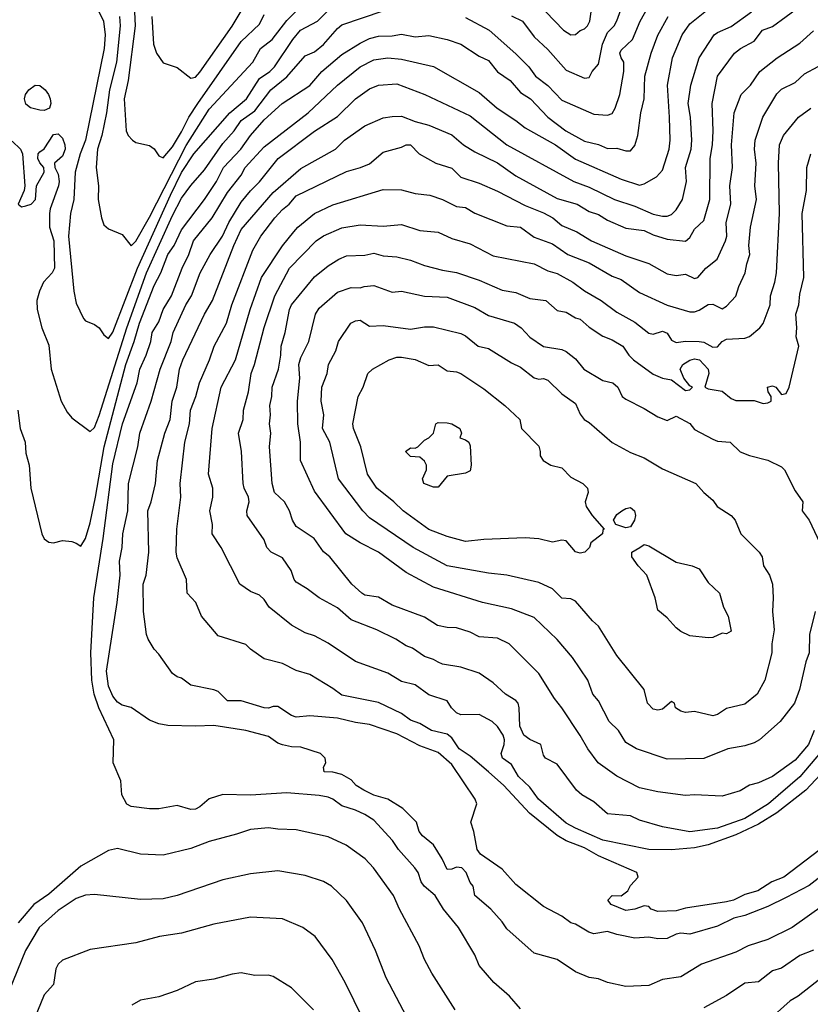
# Model space of a CAD drawing. Header units: metres. Extents: x -46681 to -43747, y -240911 to -237677.
# Tile 266 of 656: x -45353 to -45266, y -240056 to -239948. Entities that reach past the tile are written whole.
import ezdxf

# ---------------------------------------------------------------- set-up
doc = ezdxf.new("R2010")
doc.units = ezdxf.units.M
doc.layers.add('CONTOUR_INDEX', color=1, linetype='Continuous')
doc.layers.add('CONTOUR_INTER', color=3, linetype='Continuous')

msp = doc.modelspace()

# ---------------------------------------------------------------- linework, layer by layer
at = {"layer": 'CONTOUR_INDEX'}
for points, elevation in [([(-45341.9, -239948.02), (-45341.8, -239949.02), (-45342.23, -239953.02), (-45342.98, -239956.02), (-45343.31, -239958.52), (-45343.81, -239961.02), (-45344.29, -239962.52), (-45344.44, -239964.52), (-45344.18, -239966.52), (-45344.22, -239968.02), (-45343.86, -239970.02), (-45343.6, -239970.78), (-45343.1, -239971.22), (-45341.6, -239971.83), (-45340.6, -239973.05), (-45340.1, -239972.56), (-45338.6, -239969.94), (-45334.6, -239962.1), (-45332.1, -239958.13), (-45327.34, -239953.02), (-45326.49, -239951.52), (-45325.21, -239950.52), (-45323.6, -239948.45), (-45321.18, -239946.02)], 85), ([(-45264.92, -240045.02), (-45268.44, -240047.52), (-45271.1, -240048.85), (-45273.23, -240049.52), (-45274.6, -240050.2), (-45278.34, -240051.52), (-45280.6, -240052.92), (-45282.6, -240053.19), (-45284.1, -240053.85), (-45286.6, -240053.96), (-45288.6, -240053.53), (-45289.6, -240053.14), (-45290.6, -240052.99), (-45292.1, -240052.35), (-45294.11, -240051.02), (-45296.6, -240050.33), (-45299.6, -240047.65), (-45300.1, -240046.9), (-45301.33, -240045.52), (-45303.1, -240044.04), (-45303.28, -240043.02), (-45303.6, -240042.61), (-45304.04, -240041.52), (-45304.51, -240041.02), (-45305.1, -240040.93), (-45305.6, -240041.15), (-45306.1, -240041.19), (-45306.64, -240040.02), (-45307.6, -240038.5), (-45308.8, -240037.52), (-45309.16, -240037.02), (-45309.46, -240036.02), (-45310.94, -240034.52), (-45312.6, -240033.52), (-45314.1, -240033.07), (-45315.19, -240032.52), (-45316.06, -240032.02), (-45316.6, -240031.38), (-45317.6, -240030.82), (-45318.6, -240030.55), (-45319.55, -240030.52), (-45319.61, -240030.02), (-45319.34, -240029.52), (-45319.44, -240029.02), (-45319.94, -240028.52), (-45322.1, -240027.83), (-45323.1, -240027.79), (-45324.1, -240027.56), (-45324.6, -240027.37), (-45325.6, -240026.66), (-45328.1, -240026.02), (-45331.6, -240025.45), (-45333.6, -240025.54), (-45336.6, -240025.44), (-45337.6, -240025.28), (-45338.6, -240024.89), (-45340.6, -240023.49), (-45341.6, -240023.24), (-45342.1, -240022.92), (-45342.6, -240022.27), (-45343.1, -240021.15), (-45343.31, -240019.52), (-45342.14, -240012.02), (-45341.82, -240009.02), (-45341.88, -240007.52), (-45341.61, -240006.02), (-45341.52, -240004.52), (-45340.97, -240002.02), (-45340.9, -239999.02), (-45339.89, -239995.02), (-45339.66, -239993.52), (-45338.41, -239990.02), (-45337.45, -239986.52), (-45336.24, -239983.52), (-45336.01, -239982.52), (-45334.63, -239979.52), (-45334.03, -239978.52), (-45333.06, -239976.02), (-45331.99, -239974.02), (-45330.65, -239972.02), (-45329.94, -239970.52), (-45328.6, -239968.29), (-45327.6, -239967.05), (-45326.6, -239966.07), (-45324.55, -239963.52), (-45320.6, -239960.53), (-45318.1, -239958.92), (-45316.1, -239957.02), (-45314.6, -239955.92), (-45313.6, -239955.51), (-45311.6, -239955.37), (-45308.54, -239956.52), (-45303.6, -239958.86), (-45299.6, -239962.02), (-45292.27, -239966.02), (-45290.6, -239966.65), (-45287.82, -239968.02), (-45285.6, -239968.73), (-45283.6, -239969.6), (-45282.6, -239969.83), (-45282.1, -239969.82), (-45281.6, -239969.64), (-45281.1, -239969.14), (-45280.43, -239968.02), (-45279.96, -239966.02), (-45280.08, -239964.52), (-45279.47, -239962.52), (-45279.38, -239961.52), (-45279.55, -239959.02), (-45279.8, -239957.52), (-45279.51, -239955.52), (-45278.6, -239952.52), (-45276.94, -239950.02), (-45276.6, -239949.76), (-45275.1, -239949.09), (-45272.89, -239947.52)], 90), ([(-45295.32, -239947.52), (-45293.4, -239949.52), (-45292.6, -239950.03), (-45292.1, -239949.98), (-45291.6, -239949.55), (-45291.1, -239949.38), (-45290.8, -239949.02), (-45290.52, -239948.52), (-45290.37, -239947.52)], 85), ([(-45266.04, -240026.02), (-45266.65, -240027.52), (-45268.1, -240029.25), (-45270.6, -240031.03), (-45272.1, -240031.71), (-45273.1, -240031.96), (-45274.1, -240032.58), (-45276.1, -240033.18), (-45279.1, -240033.02), (-45280.1, -240033.11), (-45283.1, -240032.7), (-45285.1, -240032.26), (-45287.6, -240031.01), (-45289.61, -240029.52), (-45290.74, -240028.02), (-45291.6, -240026.56), (-45293.6, -240023.52), (-45294.39, -240022.52), (-45296.1, -240019.78), (-45299.34, -240016.52), (-45300.6, -240015.92), (-45302.6, -240015.77), (-45303.6, -240015.28), (-45305.1, -240014.8), (-45306.1, -240014.74), (-45307.15, -240014.52), (-45308.6, -240013.63), (-45312.1, -240012.32), (-45313.6, -240011.43), (-45315.1, -240011.24), (-45315.44, -240011.02), (-45316.5, -240010.02), (-45318.93, -240007.02), (-45319.6, -240006.48), (-45320.64, -240005.02), (-45322.6, -240003.72), (-45323, -240003.02), (-45323.31, -240002.02), (-45323.88, -240001.02), (-45324.96, -240000.02), (-45325.21, -239999.02), (-45325.51, -239995.02), (-45325.38, -239993.52), (-45325.5, -239992.52), (-45325.4, -239991.52), (-45325.46, -239990.52), (-45325.25, -239989.52), (-45325.2, -239988.52), (-45324.52, -239986.52), (-45324.27, -239985.02), (-45324.24, -239984.02), (-45323.79, -239982.52), (-45323.31, -239980.02), (-45323.09, -239979.52), (-45320.6, -239976.46), (-45319.1, -239975.25), (-45317.95, -239974.52), (-45317.1, -239974.17), (-45315.1, -239974.1), (-45314.1, -239973.88), (-45313.1, -239974.16), (-45311.6, -239974.27), (-45310.1, -239974.63), (-45308.6, -239975.22), (-45306.6, -239975.74), (-45305.1, -239975.98), (-45302.6, -239976.83), (-45300.1, -239977.92), (-45298.6, -239978.17), (-45297.1, -239978.82), (-45295.35, -239979.02), (-45294.1, -239980.12), (-45293.1, -239980.3), (-45292.1, -239980.92), (-45291.6, -239981.06), (-45290.6, -239981.95), (-45289.1, -239982.92), (-45288.1, -239983.33), (-45286.93, -239984.02), (-45286.29, -239985.02), (-45285.75, -239985.52), (-45283.6, -239987.07), (-45282.6, -239987.51), (-45281.6, -239987.71), (-45280.1, -239988.87), (-45279.6, -239988.8), (-45279.31, -239988.52), (-45279.6, -239988.37), (-45280.28, -239987.52), (-45280.67, -239986.52), (-45280.38, -239986.02), (-45279.6, -239985.55), (-45279.1, -239985.4), (-45278.57, -239985.52), (-45277.62, -239986.52), (-45277.52, -239987.02), (-45277.98, -239988.52), (-45277.6, -239988.69), (-45276.1, -239988.95), (-45275.1, -239989.73), (-45274.6, -239989.97), (-45272.6, -239989.97), (-45271.6, -239990.3), (-45271.1, -239990.22), (-45270.75, -239990.02), (-45270.75, -239989.52), (-45271.05, -239989.02), (-45271.12, -239988.52), (-45270.6, -239988.37), (-45270.22, -239988.52), (-45269.6, -239989.31), (-45269.1, -239989.2), (-45268.78, -239988.52), (-45267.7, -239984.02), (-45267.99, -239983.02), (-45267.93, -239982.02), (-45268.04, -239980.52), (-45267.71, -239979.52), (-45267.6, -239978.35), (-45267.17, -239976.52), (-45267.35, -239969.52), (-45266.89, -239967.02), (-45266.84, -239964.52), (-45266.4, -239963.02)], 95), ([(-45320.72, -240056.52), (-45323.1, -240054.1), (-45325.1, -240052.89), (-45325.6, -240052.73), (-45327.1, -240052.76), (-45328.6, -240052.48), (-45329.6, -240052.62), (-45331.6, -240053.18), (-45333.6, -240053.45), (-45335.6, -240054.39), (-45337.6, -240055.09), (-45339.6, -240055.47), (-45340.53, -240056.02)], 85)]:
    msp.add_lwpolyline(points, dxfattribs=dict(at, elevation=elevation))
at = {"layer": 'CONTOUR_INTER'}
for points, elevation in [([(-45338.34, -239948.02), (-45338.19, -239951.02), (-45337.86, -239952.02), (-45337.1, -239953.06), (-45335.6, -239953.6), (-45334.1, -239954.76), (-45333.6, -239954.64), (-45333.1, -239954.11), (-45329.6, -239949.08), (-45327.1, -239944.93)], 83), ([(-45299.1, -239947.94), (-45297.89, -239948.52), (-45296.6, -239950.24), (-45295.1, -239951.62), (-45293.1, -239953.88), (-45291.1, -239954.74), (-45290.6, -239954.69), (-45290.28, -239954.02), (-45289.6, -239953.22), (-45289.16, -239951.02), (-45288.6, -239949.78), (-45287.88, -239949.02), (-45287.6, -239948.47), (-45286.36, -239945.02)], 86), ([(-45344.36, -239947.02), (-45343.62, -239948.52), (-45343.44, -239950.02), (-45343.56, -239951.52), (-45345.58, -239961.52), (-45346.17, -239963.02), (-45346.74, -239965.02), (-45346.86, -239968.02), (-45347.23, -239969.52), (-45347.44, -239972.02), (-45346.89, -239978.02), (-45346.6, -239979.31), (-45345.81, -239981.02), (-45345.6, -239981.25), (-45344.6, -239981.66), (-45344.1, -239982.02), (-45343.6, -239982.8), (-45343.1, -239983.17), (-45342.6, -239982.51), (-45339.93, -239975.52), (-45336.3, -239967.52), (-45335.1, -239965.07), (-45333.77, -239963.02), (-45329.84, -239958.52), (-45328.02, -239957.02), (-45326.6, -239954.8), (-45325.46, -239954.02), (-45324.97, -239953.52), (-45322.96, -239950.52), (-45322.11, -239949.52), (-45320.28, -239948.52), (-45318.1, -239946.31)], 86), ([(-45304.1, -239948.13), (-45301.52, -239949.52), (-45298.6, -239952.08), (-45297.19, -239953.52), (-45296.46, -239954.52), (-45295.1, -239955.54), (-45293.6, -239957.17), (-45290.1, -239958.69), (-45288.6, -239958.78), (-45288.1, -239958.6), (-45287.77, -239958.02), (-45287.24, -239956.52), (-45286.83, -239954.02), (-45286.81, -239953.02), (-45287.11, -239952.52), (-45287.24, -239952.02), (-45287.1, -239951.7), (-45285.86, -239950.52), (-45285.03, -239948.52), (-45283.92, -239946.52)], 87), ([(-45353.6, -239961.65), (-45352.7, -239962.52), (-45352.48, -239963.02), (-45352.23, -239966.52), (-45352.3, -239967.02), (-45352.94, -239968.52), (-45352.6, -239968.8), (-45352.1, -239968.71), (-45351.53, -239968.52), (-45351.05, -239968.02), (-45350.94, -239966.52), (-45350.1, -239965.02), (-45350.16, -239964.52), (-45350.6, -239964.01), (-45350.8, -239963.52), (-45350.75, -239963.02), (-45350.6, -239962.78), (-45350.1, -239962.48), (-45349.1, -239960.92), (-45348.6, -239960.83), (-45348.1, -239961.31), (-45347.84, -239962.02), (-45347.82, -239962.52), (-45348.1, -239963.28), (-45348.99, -239964.02), (-45348.95, -239964.52), (-45348.6, -239965.24), (-45348.48, -239966.02), (-45348.53, -239966.52), (-45349.46, -239969.02), (-45349.52, -239969.52), (-45349.54, -239971.02), (-45349.06, -239972.52), (-45349, -239975.52), (-45349.25, -239976.02), (-45350.17, -239977.02), (-45350.61, -239978.02), (-45350.91, -239979.02), (-45350.88, -239980.02), (-45350.36, -239982.02), (-45349.6, -239983.92), (-45349.34, -239986.52), (-45348.26, -239990.02), (-45347.6, -239991.22), (-45347.1, -239991.86), (-45345.1, -239993.34), (-45344.6, -239992.9), (-45344.1, -239991.61), (-45341.09, -239982.02), (-45338.92, -239976.02), (-45336.1, -239969.75), (-45335.1, -239967.84), (-45334.1, -239966.47), (-45332.6, -239964.77), (-45330.6, -239961.87), (-45329.35, -239960.52), (-45328.6, -239959.39), (-45327.1, -239958.32), (-45325.37, -239956.02), (-45323.6, -239954.62), (-45321.6, -239952.32), (-45320.6, -239951.87), (-45319.6, -239951.09), (-45318.1, -239949.31), (-45317.6, -239948.91), (-45313.1, -239947.41)], 87), ([(-45298.1, -240056.41), (-45299.29, -240055.02), (-45301.02, -240053.52), (-45302.6, -240051.67), (-45303.1, -240050.52), (-45304.87, -240047.52), (-45306.52, -240045.52), (-45307.41, -240044.02), (-45308.61, -240043.02), (-45308.94, -240042.52), (-45309.26, -240041.52), (-45309.63, -240041.02), (-45311.41, -240039.02), (-45312.07, -240038.02), (-45314.1, -240035.81), (-45315.1, -240035.18), (-45316.1, -240034.69), (-45317.6, -240034.25), (-45318.6, -240033.5), (-45319.1, -240033.29), (-45320.1, -240033.09), (-45323.6, -240032.82), (-45327.6, -240033.06), (-45330.6, -240032.98), (-45332.1, -240033.47), (-45333.1, -240034.36), (-45333.6, -240034.6), (-45334.1, -240034.63), (-45335.6, -240034.19), (-45337.6, -240034.55), (-45338.6, -240034.57), (-45340.6, -240034.3), (-45341.1, -240034.05), (-45341.64, -240033.02), (-45341.75, -240031.52), (-45342.57, -240029.52), (-45342.51, -240027.02), (-45344.16, -240023.52), (-45344.66, -240022.02), (-45344.91, -240020.52), (-45345.03, -240017.52), (-45344.69, -240011.52), (-45343.66, -240005.02), (-45342.6, -239996.88), (-45341.54, -239992.52), (-45339.94, -239988.02), (-45339.67, -239986.52), (-45338.96, -239985.02), (-45338.48, -239983.52), (-45338.32, -239982.52), (-45337.6, -239981.35), (-45337.11, -239980.02), (-45336.21, -239978.52), (-45335.05, -239975.52), (-45334.32, -239974.02), (-45333.81, -239972.52), (-45331.77, -239970.02), (-45330.1, -239967.23), (-45328.6, -239965.34), (-45328.15, -239964.52), (-45326.1, -239962.24), (-45321.28, -239958.52), (-45318.08, -239955.52), (-45315.6, -239953.52), (-45314.1, -239952.75), (-45312.6, -239952.54), (-45311.1, -239952.68), (-45307.6, -239953.49), (-45302.6, -239956.32), (-45300.65, -239958.02), (-45298.6, -239959.37), (-45297.6, -239960.19), (-45294.28, -239962.02), (-45292.1, -239963.6), (-45287.1, -239965.78), (-45285.1, -239966.42), (-45284.6, -239966.29), (-45283.25, -239965.52), (-45282.6, -239964.8), (-45281.86, -239962.52), (-45281.77, -239961.52), (-45281.83, -239959.02), (-45282.06, -239955.52), (-45281.5, -239952.52), (-45280.45, -239950.02), (-45279.6, -239948.81), (-45277.6, -239947.2)], 89), ([(-45340.25, -239947.52), (-45340.18, -239949.02), (-45340.95, -239955.02), (-45341.36, -239957.02), (-45341.16, -239960.52), (-45340.95, -239961.02), (-45340.48, -239961.52), (-45340.1, -239961.78), (-45338.6, -239962.11), (-45338.1, -239962.47), (-45337.6, -239963.24), (-45337.1, -239963.47), (-45336.1, -239962.26), (-45335.1, -239960.62), (-45334.33, -239959.02), (-45333.34, -239957.52), (-45328.6, -239950.74), (-45326.6, -239948.85), (-45326.1, -239947.81)], 84), ([(-45264.78, -240041.52), (-45266.6, -240042.92), (-45269.1, -240044.25), (-45271.1, -240045.22), (-45273.6, -240046.21), (-45274.82, -240046.52), (-45276.6, -240047.36), (-45279.6, -240048.26), (-45280.6, -240048.13), (-45281.1, -240048.25), (-45282.1, -240048.73), (-45283.1, -240048.75), (-45284.1, -240048.58), (-45285.6, -240048.68), (-45287.6, -240048.29), (-45288.6, -240047.97), (-45290.1, -240048.21), (-45290.64, -240048.02), (-45292.1, -240047.15), (-45292.6, -240047), (-45293.6, -240046.27), (-45295.6, -240045.22), (-45298.6, -240042.84), (-45300.1, -240041.15), (-45302.46, -240039.52), (-45302.82, -240039.02), (-45303.2, -240037.02), (-45303.52, -240036.02), (-45302.87, -240034.02), (-45303.06, -240033.52), (-45305.6, -240029.7), (-45307.1, -240028.42), (-45309.1, -240027.69), (-45311.6, -240026.36), (-45314.6, -240025.34), (-45316.1, -240025.14), (-45318.1, -240024.67), (-45321.1, -240024.42), (-45322.6, -240024.53), (-45323.1, -240024.37), (-45324.6, -240023.4), (-45325.1, -240023.39), (-45325.6, -240023.57), (-45326.1, -240023.52), (-45328.6, -240022.76), (-45330.1, -240022.75), (-45331.1, -240021.76), (-45331.6, -240021.56), (-45334.1, -240021.04), (-45335.1, -240020.3), (-45335.6, -240020.15), (-45336.1, -240019.78), (-45337.6, -240017.65), (-45338.1, -240017.13), (-45338.74, -240016.02), (-45338.93, -240015.52), (-45339.28, -240013.02), (-45339.3, -240010.02), (-45338.98, -240009.02), (-45338.67, -240006.52), (-45338.81, -240002.02), (-45338.43, -240001.02), (-45337.94, -239999.02), (-45337.72, -239996.52), (-45336.95, -239993.52), (-45336.34, -239992.02), (-45336.14, -239990.02), (-45335.61, -239988.52), (-45335.32, -239986.52), (-45334.98, -239985.52), (-45332.6, -239980.53), (-45331.74, -239979.02), (-45329.39, -239973.02), (-45328.6, -239971.29), (-45325.1, -239967.24), (-45322.1, -239964.6), (-45318.29, -239962.52), (-45317.31, -239961.52), (-45315.1, -239959.94), (-45313.1, -239959.09), (-45312.1, -239958.92), (-45311.1, -239958.91), (-45309.6, -239959.49), (-45308.1, -239959.89), (-45305.6, -239960.93), (-45304.31, -239962.02), (-45303.1, -239962.78), (-45300.6, -239964.01), (-45298.6, -239965.41), (-45294.1, -239967.9), (-45291.93, -239968.52), (-45290.6, -239969.31), (-45289.6, -239969.66), (-45288.6, -239970.26), (-45286.6, -239971.12), (-45284.6, -239971.4), (-45283.6, -239971.87), (-45282.1, -239972.35), (-45280.1, -239972.55), (-45279.6, -239972.14), (-45279.1, -239971.25), (-45278.1, -239970.3), (-45277.43, -239968.02), (-45277.41, -239963.52), (-45277.15, -239962.02), (-45277.06, -239960.52), (-45277.19, -239957.52), (-45276.59, -239954.52), (-45274.74, -239952.02), (-45274.08, -239951.52), (-45272.6, -239950.71), (-45271.68, -239949.52), (-45270.6, -239949.11), (-45267.6, -239946.94)], 91), ([(-45352.97, -239991.02), (-45352.72, -239993.02), (-45352.19, -239994.52), (-45352.1, -239995.72), (-45351.74, -239997.02), (-45351.57, -239999.52), (-45350.37, -240004.52), (-45350.1, -240005.06), (-45349.6, -240005.44), (-45349.1, -240005.5), (-45348.1, -240005.26), (-45347.1, -240005.36), (-45346.6, -240005.53), (-45346.1, -240005.88), (-45345.6, -240005.02), (-45345.1, -240003.32), (-45344.5, -240000.52), (-45343.57, -239995.02), (-45341.2, -239986.02), (-45340.27, -239983.52), (-45339.7, -239981.52), (-45338.1, -239977.39), (-45337.38, -239976.02), (-45336.6, -239974.02), (-45335.9, -239973.02), (-45335.1, -239971.3), (-45332.6, -239968.01), (-45331.28, -239966.02), (-45330.53, -239964.52), (-45328.64, -239962.52), (-45327.6, -239961.02), (-45326.1, -239959.29), (-45324.14, -239957.52), (-45321.1, -239955.56), (-45319.78, -239954.02), (-45317.6, -239952.15), (-45315.6, -239950.92), (-45314.6, -239950.43), (-45313.6, -239950.16), (-45312.1, -239950.13), (-45311.1, -239949.93), (-45309.6, -239950.22), (-45308.1, -239950.1), (-45306.1, -239950.52), (-45304.62, -239951.02), (-45302.6, -239952.33), (-45301.6, -239952.83), (-45300.6, -239954.05), (-45299.23, -239955.02), (-45298.1, -239956.3), (-45297.01, -239957.02), (-45295.1, -239959), (-45293.14, -239960.52), (-45291.1, -239961.64), (-45289.6, -239961.99), (-45288.6, -239962.42), (-45287.6, -239962.41), (-45286.6, -239962.7), (-45286.1, -239962.7), (-45285.6, -239962.09), (-45285.28, -239961.02), (-45284.96, -239958.52), (-45284.61, -239957.02), (-45284.51, -239954.52), (-45283.83, -239952.02), (-45283.1, -239950.05), (-45281.98, -239948.02)], 88), ([(-45265.38, -240039.02), (-45269.36, -240042.02), (-45270.66, -240042.52), (-45272.19, -240043.52), (-45273.6, -240043.92), (-45274.85, -240044.52), (-45275.6, -240044.73), (-45280.1, -240045.4), (-45281.1, -240045.7), (-45283.1, -240045.78), (-45283.83, -240045.52), (-45284.1, -240045.23), (-45284.6, -240045.15), (-45285.63, -240045.52), (-45286.6, -240045.65), (-45288.22, -240045.02), (-45288.57, -240044.52), (-45288.1, -240044.01), (-45287.1, -240044.06), (-45286.37, -240043.52), (-45286.1, -240042.94), (-45285.27, -240042.02), (-45285.41, -240041.52), (-45289.6, -240039.7), (-45291.1, -240038.83), (-45293.1, -240038.07), (-45294.1, -240037.47), (-45297.11, -240035.02), (-45299.92, -240032.02), (-45301.6, -240030.52), (-45303.6, -240028.82), (-45304.79, -240028.02), (-45305.6, -240026.82), (-45306.1, -240026.42), (-45307.83, -240026.02), (-45309.1, -240025.25), (-45310.1, -240024.87), (-45311.1, -240024.16), (-45313.6, -240022.95), (-45317.6, -240022.15), (-45318.6, -240021.4), (-45321.1, -240019.9), (-45322.6, -240019.45), (-45324.1, -240018.67), (-45326.1, -240018.17), (-45327.6, -240017.11), (-45328.1, -240016.6), (-45331.1, -240015.67), (-45332.95, -240013.52), (-45333.55, -240012.02), (-45334.48, -240011.02), (-45334.58, -240009.52), (-45335.6, -240007.15), (-45335.7, -240006.52), (-45335.64, -240004.02), (-45335.19, -240000.52), (-45335.25, -239999.02), (-45334.77, -239994.52), (-45334.26, -239992.52), (-45334.13, -239991.02), (-45333.54, -239989.52), (-45333.16, -239988.02), (-45332.05, -239985.52), (-45331.56, -239984.02), (-45330.22, -239981.52), (-45329.62, -239979.52), (-45327.33, -239973.52), (-45326.47, -239972.02), (-45324.94, -239970.02), (-45324.1, -239969.1), (-45323.37, -239968.52), (-45322.6, -239967.59), (-45317.1, -239964.95), (-45315.57, -239964.52), (-45314.6, -239964.1), (-45313.1, -239962.82), (-45311.1, -239962.28), (-45310.6, -239962.03), (-45310.1, -239962.03), (-45309.18, -239963.02), (-45307.35, -239964.02), (-45305.6, -239964.57), (-45304.6, -239965.57), (-45302.6, -239966.22), (-45300.6, -239967.09), (-45297.6, -239968.67), (-45295.6, -239969.46), (-45294.56, -239970.02), (-45293.6, -239970.86), (-45291.96, -239971.52), (-45290.36, -239972.52), (-45286.6, -239974.15), (-45284.1, -239974.98), (-45282.1, -239976.14), (-45281.1, -239976.32), (-45280.1, -239976.15), (-45279.1, -239976.62), (-45278.75, -239976.52), (-45277.86, -239975.52), (-45276.62, -239974.52), (-45275.71, -239972.52), (-45275.59, -239972.02), (-45275.66, -239970.52), (-45275.15, -239968.52), (-45275.24, -239966.52), (-45274.94, -239964.52), (-45275.07, -239962.02), (-45274.77, -239958.52), (-45274.01, -239956.52), (-45272.99, -239955.52), (-45271.96, -239954.02), (-45270.07, -239952.52), (-45267.6, -239950.94), (-45266.1, -239949.58)], 92), ([(-45263.19, -240028.52), (-45266.96, -240032.52), (-45270.1, -240034.99), (-45272.1, -240036.25), (-45274.6, -240037.39), (-45277.6, -240038.48), (-45279.1, -240038.82), (-45281.6, -240039.05), (-45284.1, -240038.99), (-45289.1, -240037.98), (-45292.1, -240036.68), (-45293.1, -240036.13), (-45296.13, -240033.52), (-45297.1, -240032.2), (-45298.32, -240031.02), (-45299.1, -240029.72), (-45300.05, -240029.02), (-45300.2, -240028.52), (-45299.89, -240027.52), (-45299.86, -240027.02), (-45300, -240026.52), (-45300.6, -240025.58), (-45301.19, -240025.02), (-45302.6, -240024.25), (-45304.6, -240024.29), (-45305.1, -240024.09), (-45305.64, -240023.52), (-45306.1, -240022.76), (-45308.1, -240022.1), (-45309.6, -240021.03), (-45311.1, -240020.64), (-45312.6, -240019.74), (-45316.1, -240018.47), (-45319.1, -240016.47), (-45320.6, -240015.68), (-45321.6, -240015.34), (-45323.1, -240014.51), (-45325.54, -240012.52), (-45326.1, -240011.7), (-45326.6, -240011.23), (-45327.6, -240010.83), (-45328.73, -240010.02), (-45330.77, -240006.02), (-45331.75, -240004.52), (-45331.74, -240003.52), (-45332.01, -240002.02), (-45331.7, -240000.52), (-45331.69, -239999.52), (-45332.15, -239998.02), (-45331.78, -239993.02), (-45330.79, -239988.52), (-45329.23, -239985.52), (-45327.62, -239980.02), (-45326.38, -239976.52), (-45324.1, -239973.06), (-45322.85, -239971.52), (-45322.41, -239971.02), (-45320.6, -239969.52), (-45318.6, -239968.6), (-45313.1, -239966.9), (-45311.1, -239966.93), (-45309.6, -239967.35), (-45308.01, -239967.52), (-45306.62, -239968.02), (-45305.1, -239968.76), (-45304.1, -239968.87), (-45303.1, -239969.5), (-45299.6, -239970.88), (-45298.1, -239971.03), (-45296.6, -239972.11), (-45294.6, -239972.85), (-45292.94, -239974.02), (-45290.6, -239974.91), (-45288.1, -239976.37), (-45287.1, -239976.76), (-45285.1, -239978.15), (-45282.1, -239979.56), (-45279.6, -239980.27), (-45279.1, -239980.28), (-45278.6, -239980.1), (-45277.6, -239979.46), (-45277.1, -239979.45), (-45276.1, -239979.94), (-45275.6, -239979.65), (-45274.6, -239978.57), (-45274.25, -239977.52), (-45273.56, -239976.02), (-45273.39, -239975.02), (-45273.06, -239974.02), (-45273.16, -239973.02), (-45273, -239971.02), (-45272.34, -239968.02), (-45272.53, -239966.52), (-45272.36, -239964.02), (-45272.55, -239962.52), (-45272.47, -239961.52), (-45271.65, -239959.02), (-45270.1, -239956.47), (-45269.6, -239955.97), (-45268.1, -239955.21), (-45267.1, -239954.26), (-45265.6, -239953.49)], 93), ([(-45351.78, -239956.02), (-45351.1, -239955.53), (-45350.6, -239955.56), (-45350.02, -239956.02), (-45349.63, -239956.52), (-45349.45, -239957.02), (-45349.39, -239957.52), (-45349.54, -239958.02), (-45350.1, -239958.3), (-45350.6, -239958.26), (-45351.6, -239958), (-45352.1, -239957.59), (-45352.25, -239957.02), (-45352.14, -239956.52), (-45351.78, -239956.02)], 87), ([(-45263.1, -240025.75), (-45267.6, -240031.08), (-45271.04, -240034.02), (-45273.6, -240035.63), (-45276.6, -240036.66), (-45279.6, -240037.07), (-45282.6, -240036.53), (-45285.1, -240035.81), (-45286.1, -240035.32), (-45288.6, -240035.09), (-45290.1, -240033.8), (-45291.4, -240033.02), (-45291.98, -240032.52), (-45294.1, -240029.67), (-45295.36, -240029.02), (-45295.6, -240028.71), (-45295.88, -240027.52), (-45297.1, -240027), (-45297.74, -240026.52), (-45298.18, -240025.52), (-45298.23, -240023.52), (-45298.36, -240023.02), (-45298.6, -240022.71), (-45299.74, -240022.02), (-45301.1, -240020.81), (-45302.6, -240019.76), (-45304.6, -240019.08), (-45306.6, -240018.75), (-45307.1, -240018.55), (-45307.6, -240018.25), (-45308.6, -240017.92), (-45309.89, -240017.02), (-45310.6, -240016.74), (-45311.71, -240016.02), (-45313.78, -240015.02), (-45316.6, -240013.91), (-45318.1, -240012.61), (-45320.1, -240011.52), (-45321.39, -240010.52), (-45322.6, -240009.79), (-45322.8, -240009.52), (-45323.13, -240008.52), (-45324.1, -240007.16), (-45325.31, -240006.52), (-45325.81, -240006.02), (-45326.1, -240005.18), (-45327.95, -240002.52), (-45328, -240002.02), (-45327.74, -240001.02), (-45327.81, -240000.52), (-45328.29, -239999.52), (-45328.39, -239999.02), (-45328.58, -239995.52), (-45328.9, -239993.52), (-45328.37, -239992.02), (-45328.34, -239991.02), (-45327.79, -239989.02), (-45327.51, -239987.02), (-45327.13, -239986.02), (-45326.1, -239981.97), (-45324.92, -239978.52), (-45323.31, -239975.52), (-45320.43, -239972.52), (-45319.6, -239971.96), (-45317.6, -239971.11), (-45315.6, -239970.76), (-45313.1, -239970.9), (-45311.1, -239970.74), (-45309.1, -239971.39), (-45307.1, -239971.56), (-45305.6, -239972.25), (-45303.6, -239972.86), (-45301.1, -239974.16), (-45296.6, -239975.04), (-45295.1, -239975.8), (-45294.1, -239976.09), (-45292.4, -239977.02), (-45291.1, -239977.99), (-45289.29, -239979.02), (-45287.6, -239980.31), (-45285.6, -239981.42), (-45284.1, -239982.62), (-45283.6, -239982.73), (-45282.6, -239982.38), (-45282.1, -239982.59), (-45281.6, -239983.36), (-45281.1, -239983.63), (-45280.1, -239983.47), (-45278.6, -239983.53), (-45278.1, -239983.6), (-45277.1, -239984.14), (-45276.6, -239984.1), (-45276.1, -239983.5), (-45275.6, -239983.25), (-45273.6, -239983.14), (-45273.1, -239982.95), (-45271.98, -239982.02), (-45271.6, -239981.53), (-45270.84, -239979.52), (-45270.8, -239978.52), (-45270.32, -239977.02), (-45270.14, -239976.02), (-45269.84, -239969.52), (-45269.92, -239964.02), (-45269.82, -239962.02), (-45269.38, -239961.02), (-45267.76, -239959.02), (-45266.41, -239958.02)], 94), ([(-45265.93, -240013.02), (-45266.54, -240015.52), (-45266.57, -240017.52), (-45266.94, -240018.52), (-45267.64, -240021.52), (-45268.17, -240023.02), (-45269.75, -240025.02), (-45272.01, -240027.02), (-45272.6, -240027.36), (-45273.6, -240027.69), (-45275.45, -240028.02), (-45278.1, -240029.06), (-45282.1, -240029.14), (-45285.43, -240028.02), (-45286.6, -240027.32), (-45287.41, -240026.02), (-45288.41, -240025.02), (-45289.6, -240022.75), (-45290.19, -240022.02), (-45290.74, -240020.52), (-45292.43, -240018.02), (-45294.1, -240016.07), (-45296.6, -240013.66), (-45299.1, -240012.71), (-45302.24, -240012.02), (-45307.6, -240010.34), (-45310.6, -240008.76), (-45313.61, -240006.52), (-45315.62, -240005.52), (-45317.16, -240004.52), (-45320.6, -239999.87), (-45322.12, -239996.52), (-45322.14, -239994.52), (-45322.4, -239992.52), (-45322.44, -239990.02), (-45322.2, -239987.52), (-45322.29, -239986.02), (-45322.1, -239985.25), (-45321.2, -239983.52), (-45320.49, -239980.52), (-45320.1, -239979.86), (-45318.1, -239978.14), (-45316.6, -239977.6), (-45315.6, -239977.64), (-45315.17, -239977.52)], 96), ([(-45315.17, -239977.52), (-45314.1, -239977.39), (-45312.1, -239978.12), (-45311.1, -239978.02), (-45308.6, -239978.57), (-45306.1, -239978.66), (-45303.1, -239979.81), (-45301.6, -239980.67), (-45298.75, -239981.52), (-45298.02, -239982.02), (-45297.1, -239983.04), (-45295.6, -239984.05), (-45293.6, -239984.4), (-45293.1, -239984.61), (-45292.1, -239985.42), (-45291.17, -239986.52), (-45289.1, -239987.79), (-45288.02, -239988.02), (-45287.48, -239988.52), (-45287, -239989.52), (-45286.6, -239989.83), (-45284.6, -239990.82), (-45283.1, -239991.76), (-45282.1, -239992.13), (-45281.1, -239991.67), (-45279.6, -239992.46), (-45279.1, -239993.14), (-45277.1, -239994.19), (-45276.6, -239994.39), (-45275.2, -239994.52), (-45274.1, -239995.56), (-45273.1, -239995.97), (-45271.1, -239996.48), (-45269.6, -239997.19), (-45269.28, -239997.52), (-45268.1, -239999.83), (-45267.28, -240001.02), (-45267.33, -240002.02), (-45266.58, -240003.02), (-45265.41, -240005.52)], 96), ([(-45316.63, -239981.52), (-45316.1, -239981.25), (-45315.6, -239981.2), (-45314.6, -239981.84), (-45313.1, -239981.75), (-45310.1, -239982.17), (-45308.6, -239981.91), (-45307.6, -239981.9), (-45304.6, -239982.64), (-45304.1, -239982.89), (-45302.72, -239984.02), (-45301.6, -239984.28), (-45299.1, -239985.85), (-45298.1, -239986.32), (-45296.6, -239987.5), (-45296.1, -239987.62), (-45295.6, -239987.57), (-45295.1, -239987.73), (-45293.6, -239989.24), (-45292.1, -239990.27), (-45291.6, -239991.44), (-45291.14, -239992.02), (-45290.6, -239992.35), (-45288.1, -239994.56), (-45286.1, -239995.63), (-45284.6, -239996.22), (-45282.6, -239997.42), (-45278.96, -239999.02), (-45278.1, -240000.02), (-45277.1, -240000.85), (-45276.61, -240001.52), (-45275.1, -240002.53), (-45274.66, -240003.02), (-45274.04, -240004.52), (-45272.04, -240006.52), (-45271.7, -240007.02), (-45271.57, -240008.02), (-45270.93, -240009.02), (-45270.6, -240010.02), (-45270.5, -240011.52), (-45270.6, -240013.02), (-45270.41, -240015.02), (-45270.65, -240016.52), (-45270.66, -240017.52), (-45271.44, -240020.52), (-45272.25, -240022.02), (-45273.6, -240023.11), (-45275.6, -240023.6), (-45276.6, -240024.27), (-45277.1, -240024.39), (-45279.1, -240023.94), (-45280.1, -240024.04), (-45280.6, -240023.9), (-45281.17, -240023.52), (-45281.27, -240023.02), (-45281.6, -240022.82), (-45282.6, -240023.69), (-45283.1, -240023.78), (-45283.6, -240023.66), (-45284.25, -240023.02), (-45284.61, -240021.52), (-45287.6, -240017.81), (-45289.6, -240014.59), (-45290.25, -240014.02), (-45292.1, -240011.86), (-45292.6, -240011.63), (-45293.6, -240011.55), (-45294.59, -240010.52), (-45296.1, -240009.85), (-45299.6, -240009.04), (-45301.6, -240008.83), (-45306.12, -240008.02), (-45309.82, -240006.02), (-45314.6, -240002.76), (-45315.3, -240002.02), (-45317.97, -239998.52), (-45318.93, -239994.52), (-45319.71, -239993.02), (-45319.58, -239991.52), (-45319.86, -239990.02), (-45319.78, -239988.52), (-45319.2, -239987.02), (-45319.07, -239986.02), (-45318.28, -239984.52), (-45317.97, -239983.52), (-45316.63, -239981.52)], 97), ([(-45312.43, -239985.52), (-45311.6, -239985.23), (-45311.1, -239985.22), (-45309.6, -239985.47), (-45308.1, -239986.15), (-45307.1, -239986.08), (-45306.1, -239986.73), (-45305.1, -239986.81), (-45304.6, -239987.02), (-45302.1, -239988.7), (-45299.83, -239990.52), (-45298.19, -239992.02), (-45298.01, -239993.02), (-45296.1, -239994.96), (-45295.94, -239995.52), (-45295.97, -239996.02), (-45295.62, -239996.52), (-45294.78, -239997.02), (-45293.6, -239997.3), (-45292.6, -239998.32), (-45291.31, -239999.02), (-45290.79, -239999.52), (-45290.72, -240000.02), (-45291.05, -240001.02), (-45290.93, -240001.52), (-45290.28, -240002.52), (-45288.95, -240004.02), (-45289.1, -240004.14), (-45289.16, -240004.52), (-45290.42, -240005.52), (-45290.58, -240006.02), (-45291.08, -240006.52), (-45291.6, -240006.63), (-45292.1, -240006.49), (-45293.1, -240005.29), (-45293.6, -240005.23), (-45294.6, -240005.45), (-45296.1, -240005.06), (-45297.6, -240004.95), (-45302.1, -240005.13), (-45304.1, -240005.37), (-45306.1, -240004.83), (-45308.1, -240004.06), (-45310.93, -240002.02), (-45311.94, -240001.02), (-45313.77, -239999.52), (-45314.8, -239998.02), (-45315.52, -239995.02), (-45316.33, -239993.02), (-45316.42, -239992.52), (-45315.81, -239989.52), (-45315.27, -239988.52), (-45314.78, -239987.02), (-45314.25, -239986.52), (-45312.43, -239985.52)], 98), ([(-45307.34, -239992.52), (-45307.1, -239992.35), (-45306.1, -239992.39), (-45305.6, -239992.52), (-45304.74, -239993.02), (-45304.53, -239993.52), (-45304.71, -239994.02), (-45304.1, -239994.24), (-45303.75, -239994.52), (-45303.6, -239994.91), (-45303.49, -239997.02), (-45303.6, -239997.63), (-45304.1, -239997.91), (-45306.1, -239998.23), (-45307.1, -239999.42), (-45307.6, -239999.43), (-45308.66, -239999.02), (-45308.82, -239998.52), (-45308.35, -239997.52), (-45308.35, -239997.02), (-45308.6, -239996.57), (-45309.1, -239996.15), (-45310.1, -239996.09), (-45310.64, -239995.52), (-45310.1, -239995.14), (-45309.6, -239995.17), (-45309.3, -239995.02), (-45308.6, -239994.29), (-45308.1, -239994.03), (-45307.6, -239993.52), (-45307.34, -239992.52)], 99), ([(-45287.03, -240002.02), (-45286.6, -240001.76), (-45286.1, -240001.65), (-45285.65, -240002.02), (-45285.56, -240002.52), (-45285.66, -240003.02), (-45286.1, -240003.74), (-45286.6, -240003.85), (-45287.69, -240003.52), (-45287.93, -240003.02), (-45287.6, -240002.42), (-45287.03, -240002.02)], 98), ([(-45285.08, -240006.02), (-45284.6, -240005.67), (-45284.1, -240005.82), (-45281.1, -240007.63), (-45279.37, -240008.02), (-45278.6, -240008.35), (-45277.6, -240009.84), (-45276.38, -240011.02), (-45275.94, -240012.52), (-45275.44, -240013.52), (-45275.1, -240015.15), (-45275.6, -240015.46), (-45276.1, -240015.39), (-45277.1, -240015.85), (-45277.6, -240015.89), (-45279.6, -240015.66), (-45280.6, -240015.19), (-45281.1, -240014.78), (-45282.1, -240013.7), (-45283.1, -240012.85), (-45283.41, -240011.52), (-45284.32, -240009.02), (-45285.27, -240008.02), (-45285.94, -240007.02), (-45285.94, -240006.52), (-45285.08, -240006.02)], 98), ([(-45305.24, -240056.52), (-45307.8, -240052.52), (-45308.6, -240051.02), (-45309.17, -240049.52), (-45311.33, -240045.52), (-45311.97, -240044.02), (-45314.16, -240041.02), (-45315.08, -240040.02), (-45317.14, -240038.52), (-45319.1, -240037.62), (-45322.6, -240036.85), (-45324.6, -240036.78), (-45325.6, -240036.62), (-45327.6, -240036.8), (-45329.1, -240037.33), (-45332.1, -240038.13), (-45334.1, -240038.89), (-45337.1, -240039.61), (-45339.6, -240039.5), (-45342.1, -240038.88), (-45343.1, -240039.11), (-45346.1, -240040.83), (-45349.6, -240043.87), (-45351.24, -240045.02), (-45352.95, -240047.02)], 88), ([(-45310.15, -240058.02), (-45312.78, -240053.02), (-45313.93, -240050.02), (-45315.35, -240047.02), (-45317.1, -240044.59), (-45318.75, -240043.02), (-45319.6, -240042.49), (-45321.6, -240041.85), (-45324.6, -240041.33), (-45327.6, -240041.67), (-45330.6, -240042.31), (-45335.6, -240044.04), (-45337.1, -240044.39), (-45339.6, -240044.47), (-45344.6, -240043.9), (-45345.6, -240043.99), (-45346.6, -240044.35), (-45348.6, -240045.65), (-45350.65, -240047.52), (-45352.15, -240050.02), (-45353.96, -240054.52), (-45354.31, -240056.02)], 87), ([(-45315.27, -240057.52), (-45317.23, -240053.52), (-45318.66, -240051.02), (-45320.52, -240048.52), (-45321.88, -240047.52), (-45324.1, -240046.56), (-45327.6, -240046.38), (-45331.6, -240047.17), (-45335.1, -240048.15), (-45337.52, -240048.52), (-45340.1, -240049.21), (-45345.1, -240049.94), (-45348.1, -240051.09), (-45348.57, -240051.52), (-45348.85, -240052.02), (-45349.1, -240053.76), (-45350.1, -240054.88), (-45352.62, -240061.02)], 86), ([(-45245.44, -240058.02), (-45246.41, -240054.52), (-45246.39, -240054.02), (-45246.07, -240053.02), (-45245.91, -240051.02), (-45246.1, -240049.75), (-45246.51, -240049.02), (-45247.6, -240047.69), (-45249.1, -240046.5), (-45250.6, -240046.44), (-45251.6, -240045.96), (-45252.6, -240046.06), (-45254.1, -240046.54), (-45255.6, -240046.84), (-45256.6, -240047.27), (-45259.38, -240049.02), (-45260.36, -240050.02), (-45262.6, -240051.58), (-45264.59, -240052.52), (-45267.77, -240055.02), (-45268.66, -240055.52), (-45271.1, -240057.72)], 88), ([(-45266.1, -240050.01), (-45267.6, -240050.58), (-45269.6, -240051.98), (-45270.6, -240052.24), (-45272.1, -240053.47), (-45273.6, -240053.59), (-45275.6, -240054.96), (-45278.1, -240056.3)], 89)]:
    msp.add_lwpolyline(points, dxfattribs=dict(at, elevation=elevation))

doc.saveas('drawing.dxf')
